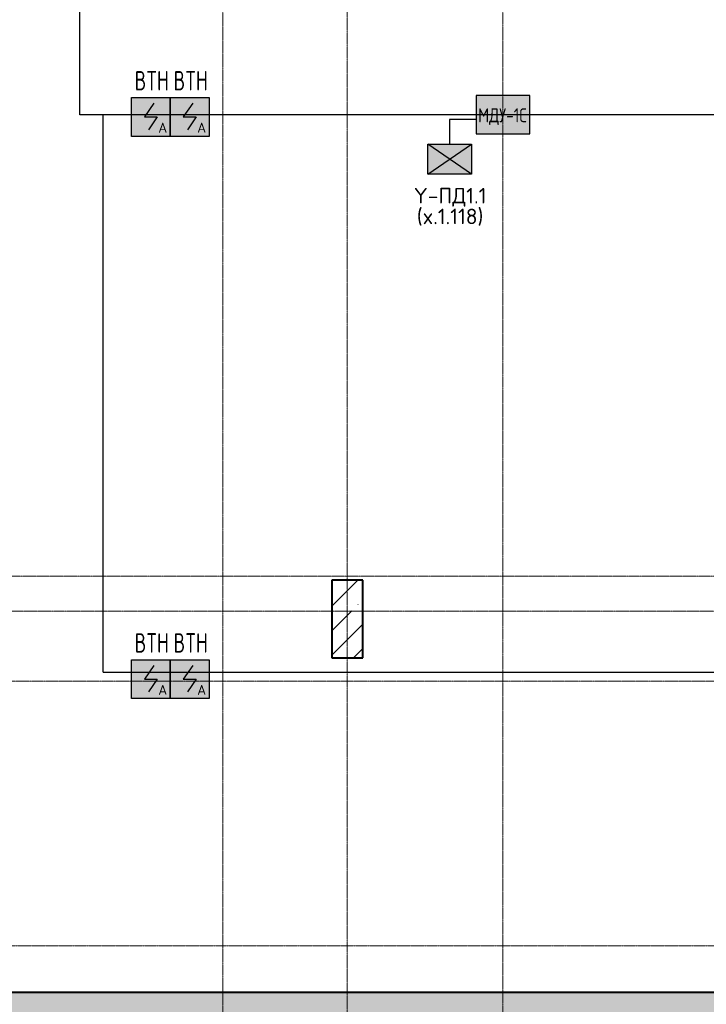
# Model space of a CAD drawing. Header units: millimetres. Extents: x -135639 to 224623, y -383017 to -59102.
# Tile 401 of 494: x 82804 to 91625, y -146871 to -134220. Entities that reach past the tile are written whole.
import ezdxf
from ezdxf.enums import TextEntityAlignment as Align

# ---------------------------------------------------------------- set-up
doc = ezdxf.new("R2010")
doc.units = ezdxf.units.MM
doc.linetypes.add('CONTINOUS', pattern=[0])
doc.linetypes.add('Линия сетки', pattern=[25, 20, -2.5, 0, -2.5])
for name, color, linetype, lineweight in [('A-200-M_WALL_EXT', 7, 'Continuous', 18), ('A-200-M_WALL_PAT', 7, 'Continuous', 40), ('S-280-M_COLUMN', 7, 'Continuous', 18), ('Z-030-M_GRID', 7, 'Continuous', 9), ('ОС', 5, 'Continuous', 25), ('ПС', 7, 'Continuous', 40), ('СС-011-ПОЖ-СИГНАЛИЗАЦИЯ', 1, 'Continuous', 30)]:
    doc.layers.add(name, color=color, linetype=linetype, lineweight=lineweight)
doc.layers.add('ССПС', color=5, linetype='Continuous')
doc.styles.add('1111', font='isocpeur.ttf')
doc.styles.add('ISOCPEUR', font='isocpeur.ttf', dxfattribs={"height": 300})

# ---------------------------------------------------------------- blocks, each defined once
blk = doc.blocks.new('Бетон-Прямоугольная-Колонна - CLM_Подземные этажи_В40-400х1000-V173-B1_-7_650_')
at = {"layer": 'S-280-M_COLUMN', "lineweight": 9, "true_color": 0xaaaaaa}
h = blk.add_hatch(dxfattribs=at)
h.set_pattern_fill('FP_57', color=253, style=0, pattern_type=2)
h.set_pattern_definition([(45, (-95150, -50900), (-314.309, 314.309), []), (45, (-94835.7, -50900), (-314.309, 314.309), [555.625, -111.125, 3.353, -107.772])])
h.paths.add_polyline_path([(200, -500), (200, 500), (-200, 500), (-200, -500)])
at = {"layer": 'S-280-M_COLUMN', "color": 253, "lineweight": 40, "true_color": 0xaaaaaa}
for p, q in [((200, 500), (-200, 500)), ((-200, 500), (-200, -500)), ((200, -500), (200, 500)), ((-200, -500), (200, -500))]:
    blk.add_line(p, q, dxfattribs=at)
blk = doc.blocks.new('135_SLK_GD_KR_rvt-1-B1_-7_650_')
at = {"layer": 'A-200-M_WALL_PAT', "lineweight": 9, "true_color": 0xaaaaaa}
h = blk.add_hatch(dxfattribs=at)
h.set_pattern_fill('FP_20', color=253, style=0, pattern_type=2)
h.set_pattern_definition([(45, (0, 0), (-314.309, 314.309), []), (45, (314.3, 0), (-314.309, 314.309), [555.625, -111.125, 3.353, -107.772])])
h.paths.add_polyline_path([(146549, 45800), (146627, 46100), (138750, 46100), (138750, 45800), (139122, 45800)])
h.paths.add_polyline_path([(137750, 45800), (137750, 46100), (130100, 46100), (130100, 45800), (131590, 45800)])
h.paths.add_polyline_path([(126500, 45800), (126500, 46100), (125500, 46100), (125500, 45800), (125941, 45800)])
h.paths.add_polyline_path([(121900, 45800), (121900, 46100), (80400, 46100), (80400, 45800), (120292, 45800)])
h.paths.add_polyline_path([(76770, 45800), (76800, 45800), (76800, 46100), (75400, 46100), (75400, 45800), (76769, 45800)])
at = {"layer": 'A-200-M_WALL_EXT', "color": 253, "lineweight": 40, "true_color": 0xaaaaaa}
blk.add_line((119350, 46100), (87250, 46100), dxfattribs=at)
at = {"layer": 'S-280-M_COLUMN', "color": 253, "lineweight": 18, "true_color": 0xaaaaaa}
blk.add_blockref('Бетон-Прямоугольная-Колонна - CLM_Подземные этажи_В40-400х1000-V173-B1_-7_650_', (95150, 50900), dxfattribs=at)
blk = doc.blocks.new('-1 эт')
at = {"layer": 'Z-030-M_GRID', "color": 253, "linetype": 'Линия сетки', "true_color": 0xaaaaaa}
for p, q in [((93550, -19695.4), (93550, 133719.9)), ((95150, -19701.1), (95150, 133719.9)), ((97150, -19695.2), (97150, 133719.9)), ((154678.5, 51450), (-3681.2, 51450)), ((155950.9, 51000), (-3681.2, 51000)), ((155948.6, 50100), (-3681.2, 50100)), ((155948.8, 46700), (-3681, 46700))]:
    blk.add_line(p, q, dxfattribs=at)
at = {"lineweight": 5}
blk.add_blockref('135_SLK_GD_KR_rvt-1-B1_-7_650_', (0, 0), dxfattribs=at)
blk = doc.blocks.new('*U4706')
at = {"lineweight": 35, "true_color": 0xffffff}
h = blk.add_hatch(color=7, dxfattribs=at)
h.dxf.hatch_style = 1
h.paths.add_polyline_path([(0, 500), (0, 0), (500, 0), (500, 500)])
at = {"color": 1, "linetype": 'ByBlock', "lineweight": -2}
for p, q in [((289, 426), (167, 250)), ((167, 250), (333, 250)), ((333, 250), (219, 86))]:
    blk.add_line(p, q, dxfattribs=at)
at = {"color": 1, "linetype": 'ByBlock', "lineweight": -2, "ltscale": 0.1}
blk.add_lwpolyline([(0, 500), (500, 500), (500, 0), (0, 0)], close=True, dxfattribs=at)
at = {"color": 1, "linetype": 'ByBlock', "lineweight": -2, "ltscale": 1000, "style": '1111'}
blk.add_text('A', height=128, dxfattribs=at).set_placement((403, 49), align=Align.CENTER)
at = {"color": 0, "linetype": 'ByBlock', "lineweight": -2, "style": '1111'}
blk.add_attdef('INDEX', (-63, -235), '', height=125, dxfattribs=at)
at = {"color": 0, "linetype": 'ByBlock', "lineweight": -2, "style": '1111', "flags": 1}
for tag, p in [('NAME_DEVICE', (-64, -421)), ('NUM_POM', (-82, -847))]:
    blk.add_attdef(tag, p, '', height=125, dxfattribs=at)
at = {"color": 0, "linetype": 'ByBlock', "lineweight": -2, "style": '1111', "width": 0.7}
blk.add_attdef('NUM_DEVICE', (-64, -630), '', height=125, dxfattribs=at)
blk = doc.blocks.new('*U4714')
at = {"linetype": 'ByBlock', "lineweight": -2, "ltscale": 100}
h = blk.add_hatch(color=0, dxfattribs=at)
h.dxf.hatch_style = 1
h.paths.add_polyline_path([(0, 0), (139.7, 97.2), (0, 194.4)])
h.paths.add_polyline_path([(139.7, 97.2), (279.5, 0), (279.5, 194.4)])
at = {"linetype": 'CONTINOUS', "lineweight": 30, "ltscale": 100, "true_color": 0xffffff}
h = blk.add_hatch(color=7, dxfattribs=at)
h.dxf.hatch_style = 1
h.paths.add_polyline_path([(0, 194.4), (139.7, 97.2), (279.5, 194.4)])
h.paths.add_polyline_path([(0, 0), (279.5, 0), (139.7, 97.2)])
at = {"color": 0, "linetype": 'ByBlock', "lineweight": -2, "ltscale": 100}
for p, q in [((0, 194.4), (279.5, 0)), ((279.5, 194.4), (0, 0))]:
    blk.add_line(p, q, dxfattribs=at)
blk.add_lwpolyline([(279.5, 0), (0, 0), (0, 194.4), (279.5, 194.4)], close=True, dxfattribs=at)
blk = doc.blocks.new('ger')
at = {"lineweight": 40, "ltscale": 2, "true_color": 0xffffff}
h = blk.add_hatch(color=7, dxfattribs=at)
h.dxf.hatch_style = 1
h.paths.add_polyline_path([(491036, -67336), (491036, -66843), (490345, -66843), (490345, -67336)])
at = {"layer": 'ОС', "color": 1, "lineweight": 30}
blk.add_lwpolyline([(491036, -66843), (490345, -66843), (490345, -67336), (491036, -67336)], close=True, dxfattribs=at)
at = {"layer": 'ССПС', "color": 1, "lineweight": -2, "ltscale": 1000, "style": '1111', "width": 0.8}
blk.add_text('МДУ-1С', height=180, dxfattribs=at).set_placement((490371, -67186))

msp = doc.modelspace()

# ---------------------------------------------------------------- linework, layer by layer
at = {"layer": 'СС-011-ПОЖ-СИГНАЛИЗАЦИЯ', "lineweight": 30}
for points in [[(108340, -135441), (83577, -135441), (83577, -130097)], [(83877, -142604), (83877, -135441)], [(83877, -142604), (108340, -142604)]]:
    msp.add_lwpolyline(points, dxfattribs=at)
at = {"layer": 'СС-011-ПОЖ-СИГНАЛИЗАЦИЯ', "color": 30, "lineweight": 30, "true_color": 0xf26722}
msp.add_lwpolyline([(88667, -135503), (88328, -135503), (88328, -135818)], dxfattribs=at)

# ---------------------------------------------------------------- block references
msp.add_blockref('-1 эт', (-8137, -192821))
at = {"layer": 'ПС', "color": 7, "linetype": 'CONTINOUS', "lineweight": 30, "ltscale": 100}
ref = msp.add_blockref('*U4706', (84239, -135720), dxfattribs=dict(at, xscale=1.000736, yscale=1.000736, zscale=1.000736))
ref.add_attrib('NUM_DEVICE', 'BTH', dxfattribs={"layer": '0', "color": 0, "linetype": 'ByBlock', "lineweight": -2, "ltscale": 100, "height": 250.2, "style": '1111', "width": 0.7}).set_placement((84501, -135129), align=Align.CENTER)
ref = msp.add_blockref('*U4706', (84739, -135720), dxfattribs=dict(at, xscale=1.000736, yscale=1.000736, zscale=1.000736))
ref.add_attrib('NUM_DEVICE', 'BTH', dxfattribs={"layer": '0', "color": 0, "linetype": 'ByBlock', "lineweight": -2, "ltscale": 100, "height": 250.2, "style": '1111', "width": 0.7}).set_placement((85001, -135129), align=Align.CENTER)
at = {"layer": 'ПС', "color": 84, "linetype": 'Continuous', "lineweight": 30, "ltscale": 100, "xscale": 2, "yscale": 2, "zscale": 2, "rotation": 180}
msp.add_blockref('*U4714', (88607, -135818), dxfattribs=at)
at = {"layer": 'ПС', "color": 7, "linetype": 'CONTINOUS', "lineweight": 30, "ltscale": 100}
ref = msp.add_blockref('*U4706', (84239, -142944), dxfattribs=dict(at, xscale=1.000736, yscale=1.000736, zscale=1.000736))
ref.add_attrib('NUM_DEVICE', 'BTH', dxfattribs={"layer": '0', "color": 0, "linetype": 'ByBlock', "lineweight": -2, "ltscale": 100, "height": 250.2, "style": '1111', "width": 0.7}).set_placement((84501, -142353), align=Align.CENTER)
ref = msp.add_blockref('*U4706', (84739, -142944), dxfattribs=dict(at, xscale=1.000736, yscale=1.000736, zscale=1.000736))
ref.add_attrib('NUM_DEVICE', 'BTH', dxfattribs={"layer": '0', "color": 0, "linetype": 'ByBlock', "lineweight": -2, "ltscale": 100, "height": 250.2, "style": '1111', "width": 0.7}).set_placement((85001, -142353), align=Align.CENTER)
at = {"layer": 'СС-011-ПОЖ-СИГНАЛИЗАЦИЯ', "lineweight": 30}
msp.add_blockref('ger', (-401677, -68352), dxfattribs=at)

# ---------------------------------------------------------------- texts
at = {"color": 7, "linetype": 'Continuous', "insert": (87927, -136381), "char_height": 200, "attachment_point": 1, "line_spacing_factor": 1.1, "style": 'ISOCPEUR'}
msp.add_mtext_dynamic_manual_height_columns('\\pxsm0.8,qc;{\\C256;Y-ПД1.1\\P(x.1.118)}', width=813.72, gutter_width=2478, heights=[736], dxfattribs=at)

doc.saveas('drawing.dxf')
